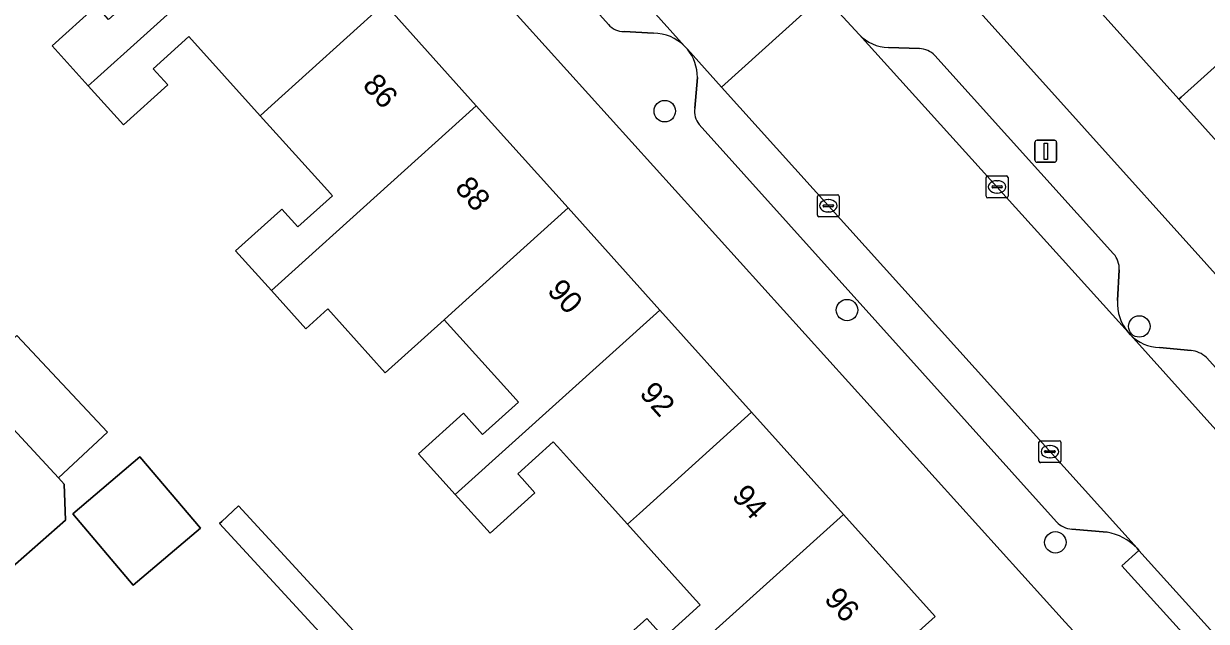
# Model space of a CAD drawing. Extents: x 158352 to 159489, y 383828 to 384603.
# Drawn here: x 159065.6 to 159119.5, y 384161.6 to 384188.9 of the extents above; entities that cross this region are included whole.
import ezdxf

# ---------------------------------------------------------------- set-up
doc = ezdxf.new("R2010")
doc.units = 0
for name, color, linetype in [('IMGEO_Boom', 7, 'Continuous'), ('IMGEO_Erf', 7, 'Continuous'), ('IMGEO_Kolk', 7, 'Continuous'), ('IMGEO_Lichtmast', 7, 'Continuous'), ('IMGEO_Pand', 7, 'Continuous'), ('IMGEO_Pand_nummerreeks', 7, 'Continuous'), ('IMGEO_Parkeervlak_open', 7, 'Continuous'), ('IMGEO_Rijbaan_lokaal_open', 7, 'Continuous'), ('IMGEO_Voetpad_open', 7, 'Continuous')]:
    doc.layers.add(name, color=color, linetype=linetype)

msp = doc.modelspace()

# ---------------------------------------------------------------- linework, layer by layer
at = {"layer": 'IMGEO_Boom'}
for centre in [(159094.793, 384184.872), (159103.098, 384175.812), (159116.411, 384175.067), (159112.588, 384165.235)]:
    msp.add_circle(centre, 0.489, dxfattribs=at)
at = {"layer": 'IMGEO_Erf'}
for points in [[(159113.036, 384161.604), (159076.521, 384202.062)], [(159094.761, 384160.899), (159096.408, 384162.384), (159096.192, 384162.624), (159093.094, 384166.059), (159090.452, 384168.989), (159089.906, 384169.594), (159089.707, 384169.814), (159088.094, 384168.359), (159088.293, 384168.139), (159088.881, 384167.487), (159086.84, 384165.647), (159085.252, 384167.408), (159083.578, 384169.264), (159085.625, 384171.111), (159086.252, 384170.416), (159086.492, 384170.15), (159088.127, 384171.625), (159087.887, 384171.891), (159084.744, 384175.375), (159082.063, 384172.957), (159079.442, 384175.863), (159078.439, 384174.959), (159076.871, 384176.698), (159075.241, 384178.505), (159077.287, 384180.35), (159077.351, 384180.407), (159078.077, 384179.602), (159079.65, 384181.022), (159079.422, 384181.275), (159076.366, 384184.664), (159073.116, 384188.268), (159071.492, 384186.803), (159072.155, 384186.068), (159070.134, 384184.246), (159068.532, 384186.022), (159066.889, 384187.844), (159068.905, 384189.662)], [(159082.024, 384189.769), (159086.206, 384185.117), (159090.388, 384180.465), (159094.569, 384175.813), (159098.751, 384171.161), (159102.932, 384166.51), (159107.108, 384161.864), (159104.888, 384159.863)], [(159065.276, 384174.66), (159069.402, 384170.25), (159067.181, 384168.179), (159067.429, 384167.886), (159067.497, 384166.251), (159049.259, 384150.207)], [(159089.225, 384150.106), (159074.513, 384166.093), (159074.61, 384166.182), (159075.381, 384166.892), (159095.074, 384145.493)], [(159091.913, 384159.917), (159093.973, 384161.774), (159094.545, 384161.139)]]:
    msp.add_lwpolyline(points, dxfattribs=at)
for points in [[(159118.218, 384185.42), (159114.046, 384190.065), (159109.874, 384194.71), (159105.427, 384199.662), (159102.401, 384196.937), (159105.763, 384193.159), (159127.643, 384168.82), (159130.677, 384171.547), (159126.561, 384176.13), (159122.39, 384180.775)], [(159070.577, 384163.288), (159067.824, 384166.538), (159070.887, 384169.134), (159073.641, 384165.884)]]:
    msp.add_lwpolyline(points, close=True, dxfattribs=at)
at = {"layer": 'IMGEO_Kolk'}
for p, q in [((159109.433, 384180.998), (159109.433, 384181.85)), ((159109.508, 384181.924), (159110.36, 384181.924)), ((159110.434, 384181.85), (159110.434, 384180.998)), ((159109.692, 384181.418), (159109.692, 384181.43)), ((159110.13, 384181.381), (159109.732, 384181.381)), ((159109.735, 384181.467), (159110.133, 384181.467)), ((159109.921, 384181.704), (159109.946, 384181.704)), ((159110.176, 384181.43), (159110.176, 384181.418)), ((159101.745, 384180.137), (159101.745, 384180.989)), ((159101.82, 384181.063), (159102.672, 384181.063)), ((159102.233, 384180.843), (159102.258, 384180.843)), ((159102.746, 384180.989), (159102.746, 384180.137)), ((159110.36, 384180.924), (159109.508, 384180.924)), ((159109.944, 384181.144), (159109.919, 384181.144)), ((159102.004, 384180.557), (159102.004, 384180.569)), ((159102.442, 384180.52), (159102.044, 384180.52)), ((159102.047, 384180.606), (159102.445, 384180.606)), ((159102.256, 384180.283), (159102.231, 384180.283)), ((159102.488, 384180.569), (159102.488, 384180.557)), ((159102.672, 384180.063), (159101.82, 384180.063)), ((159111.84, 384168.938), (159111.84, 384169.79)), ((159111.915, 384169.864), (159112.767, 384169.864)), ((159112.142, 384169.407), (159112.54, 384169.407)), ((159112.328, 384169.644), (159112.353, 384169.644)), ((159112.841, 384169.79), (159112.841, 384168.938)), ((159112.767, 384168.864), (159111.915, 384168.864)), ((159112.099, 384169.358), (159112.099, 384169.37)), ((159112.537, 384169.321), (159112.139, 384169.321)), ((159112.351, 384169.084), (159112.326, 384169.084)), ((159112.583, 384169.37), (159112.583, 384169.358))]:
    msp.add_line(p, q, dxfattribs=at)
for points in [[(159109.433, 384180.998), (159109.433, 384181.85)], [(159109.508, 384181.924), (159110.36, 384181.924)], [(159110.434, 384181.85), (159110.434, 384180.998)], [(159101.745, 384180.137), (159101.745, 384180.989)], [(159101.82, 384181.063), (159102.672, 384181.063)], [(159102.746, 384180.989), (159102.746, 384180.137)], [(159110.36, 384180.924), (159109.508, 384180.924)], [(159102.672, 384180.063), (159101.82, 384180.063)], [(159111.84, 384168.938), (159111.84, 384169.79)], [(159111.915, 384169.864), (159112.767, 384169.864)], [(159112.841, 384169.79), (159112.841, 384168.938)], [(159112.767, 384168.864), (159111.915, 384168.864)]]:
    msp.add_lwpolyline(points, dxfattribs=at)
for centre, radius, start, end in [((159109.51, 384181.848), 0.0765, 91.552, 178.448), ((159109.51, 384181.848), 0.0765, 91.552, 178.448), ((159110.358, 384181.848), 0.0765, 1.552, 88.448), ((159110.358, 384181.848), 0.0765, 1.552, 88.448), ((159109.732, 384181.427), 0.0403, 85.8775, 175.7526), ((159109.729, 384181.417), 0.0366, 178.938, 274.7102), ((159110.133, 384181.424), 0.043, 264.8664, 352.4533), ((159110.137, 384181.429), 0.0386, 1.7309, 96.639), ((159101.822, 384180.987), 0.0765, 91.552, 178.448), ((159101.822, 384180.987), 0.0765, 91.552, 178.448), ((159102.67, 384180.987), 0.0765, 1.552, 88.448), ((159102.67, 384180.987), 0.0765, 1.552, 88.448), ((159109.51, 384181), 0.0765, 181.552, 268.448), ((159109.51, 384181), 0.0765, 181.552, 268.448), ((159110.358, 384181), 0.0765, 271.552, 358.448), ((159110.358, 384181), 0.0765, 271.552, 358.448), ((159102.044, 384180.566), 0.0403, 85.8775, 175.7526), ((159102.041, 384180.556), 0.0366, 178.938, 274.7102), ((159102.445, 384180.563), 0.043, 264.8664, 352.4533), ((159102.449, 384180.568), 0.0386, 1.7309, 96.639), ((159101.822, 384180.139), 0.0765, 181.552, 268.448), ((159101.822, 384180.139), 0.0765, 181.552, 268.448), ((159102.67, 384180.139), 0.0765, 271.552, 358.448), ((159102.67, 384180.139), 0.0765, 271.552, 358.448), ((159111.917, 384169.788), 0.0765, 91.552, 178.448), ((159111.917, 384169.788), 0.0765, 91.552, 178.448), ((159112.139, 384169.367), 0.0403, 85.8775, 175.7526), ((159112.544, 384169.369), 0.0386, 1.7309, 96.639), ((159112.765, 384169.788), 0.0765, 1.552, 88.448), ((159112.765, 384169.788), 0.0765, 1.552, 88.448), ((159111.917, 384168.94), 0.0765, 181.552, 268.448), ((159111.917, 384168.94), 0.0765, 181.552, 268.448), ((159112.136, 384169.357), 0.0366, 178.938, 274.7102), ((159112.54, 384169.364), 0.043, 264.8664, 352.4533), ((159112.765, 384168.94), 0.0765, 271.552, 358.448), ((159112.765, 384168.94), 0.0765, 271.552, 358.448)]:
    msp.add_arc(centre, radius, start, end, dxfattribs=at)
for centre, major_axis, ratio, start_param, end_param in [((159109.92, 384181.424), (-0.387, 0.002), 0.722429, 4.712389, 7.853982), ((159109.945, 384181.424), (-0.39, 0.002), 0.717154, 1.570796, 4.712389), ((159102.232, 384180.563), (-0.387, 0.002), 0.722429, 4.712389, 7.853982), ((159102.257, 384180.563), (-0.39, 0.002), 0.717154, 1.570796, 4.712389), ((159112.327, 384169.364), (-0.387, 0.002), 0.722429, 4.712389, 7.853982), ((159112.352, 384169.364), (-0.39, 0.002), 0.717154, 1.570796, 4.712389)]:
    msp.add_ellipse(centre, major_axis=major_axis, ratio=ratio, start_param=start_param, end_param=end_param, dxfattribs=at)
at = {"layer": 'IMGEO_Lichtmast'}
for p, q in [((159111.656, 384182.644), (159111.656, 384183.444)), ((159111.656, 384183.444), (159111.656, 384182.644)), ((159111.756, 384183.544), (159112.546, 384183.544)), ((159112.546, 384183.544), (159111.756, 384183.544)), ((159112.646, 384183.444), (159112.646, 384182.644)), ((159112.646, 384182.644), (159112.646, 384183.444)), ((159112.546, 384182.544), (159111.756, 384182.544)), ((159111.756, 384182.544), (159112.546, 384182.544))]:
    msp.add_line(p, q, dxfattribs=at)
msp.add_lwpolyline([(159112.076, 384183.419), (159112.226, 384183.419), (159112.226, 384182.669), (159112.076, 384182.669), (159112.076, 384183.419)], dxfattribs=at)
for centre, start, end in [((159111.756, 384183.444), 90, 180), ((159111.756, 384183.444), 90, 180), ((159112.546, 384183.444), 0, 90), ((159112.546, 384183.444), 360, 90), ((159111.756, 384182.644), 180, 270), ((159111.756, 384182.644), 180, 270), ((159112.546, 384182.644), 270, 0), ((159112.546, 384182.644), 270, 0)]:
    msp.add_arc(centre, 0.1, start, end, dxfattribs=at)
at = {"layer": 'IMGEO_Pand'}
for points in [[(159068.532, 384186.022), (159068.798, 384186.262), (159077.843, 384194.42), (159073.459, 384199.298), (159069.747, 384195.95), (159067.776, 384194.172), (159071.081, 384190.508), (159069.46, 384189.046), (159068.905, 384189.662), (159066.889, 384187.844)], [(159119.629, 384195.09), (159114.144, 384190.153), (159114.046, 384190.065), (159118.218, 384185.42), (159118.32, 384185.512), (159127.443, 384193.723), (159125.734, 384195.622), (159123.666, 384193.761), (159124.243, 384193.119), (159122.683, 384191.714), (159120.038, 384194.654), (159119.742, 384194.982)], [(159068.532, 384186.022), (159070.134, 384184.246), (159072.155, 384186.068), (159071.492, 384186.803), (159073.116, 384188.268), (159076.366, 384184.664), (159076.883, 384185.131), (159082.024, 384189.769), (159077.843, 384194.42), (159068.798, 384186.262)], [(159122.39, 384180.775), (159122.497, 384180.871), (159127.997, 384185.821), (159124.654, 384189.536), (159126.199, 384190.926), (159126.841, 384190.213), (159128.919, 384192.083), (159127.443, 384193.723), (159118.32, 384185.512), (159118.218, 384185.42)], [(159086.206, 384185.117), (159082.024, 384189.769), (159076.883, 384185.131), (159076.366, 384184.664), (159079.422, 384181.275), (159079.65, 384181.022), (159078.077, 384179.602), (159077.351, 384180.407), (159077.287, 384180.35), (159075.241, 384178.505), (159076.871, 384176.698), (159077.176, 384176.973)], [(159090.388, 384180.465), (159086.206, 384185.117), (159077.176, 384176.973), (159076.871, 384176.698), (159078.439, 384174.959), (159079.442, 384175.863), (159082.063, 384172.957), (159084.744, 384175.375), (159085.262, 384175.842)], [(159094.569, 384175.813), (159090.388, 384180.465), (159085.262, 384175.842), (159084.744, 384175.375), (159087.887, 384171.891), (159088.127, 384171.625), (159086.492, 384170.15), (159086.252, 384170.416), (159085.625, 384171.111), (159083.578, 384169.264), (159085.252, 384167.408), (159085.556, 384167.683)], [(159098.751, 384171.161), (159094.569, 384175.813), (159085.556, 384167.683), (159085.252, 384167.408), (159086.84, 384165.647), (159088.881, 384167.487), (159088.293, 384168.139), (159088.094, 384168.359), (159089.707, 384169.814), (159089.906, 384169.594), (159090.452, 384168.989), (159093.094, 384166.059), (159093.64, 384166.552)], [(159065.276, 384174.66), (159063.395, 384172.962), (159063.027, 384172.63), (159067.181, 384168.179), (159069.402, 384170.25)], [(159102.932, 384166.51), (159098.751, 384171.161), (159093.64, 384166.552), (159093.094, 384166.059), (159096.192, 384162.624), (159096.408, 384162.384), (159094.761, 384160.899), (159094.545, 384161.139), (159093.973, 384161.774), (159091.913, 384159.917), (159089.711, 384157.932), (159091.375, 384156.086), (159093.577, 384158.072), (159093.933, 384158.393)], [(159070.577, 384163.288), (159073.641, 384165.884), (159070.887, 384169.134), (159067.824, 384166.538)], [(159102.932, 384166.51), (159093.933, 384158.393), (159093.577, 384158.072), (159091.375, 384156.086), (159091.553, 384155.889), (159091.887, 384155.519), (159092.882, 384154.415), (159095.084, 384156.401), (159097.165, 384158.278), (159096.597, 384158.908), (159098.398, 384160.513), (159101.091, 384157.513), (159098.267, 384154.967), (159100.69, 384152.28), (159106.776, 384157.769), (159104.888, 384159.863), (159107.108, 384161.864)]]:
    msp.add_lwpolyline(points, close=True, dxfattribs=at)
at = {"layer": 'IMGEO_Parkeervlak_open'}
for points in [[(159095.7, 384187.827), (159094.094, 384189.61), (159045.427, 384243.808), (159043.906, 384245.502)], [(159044.469, 384241.962), (159084.889, 384197.015), (159092.228, 384188.816)], [(159092.94, 384188.5), (159094.284, 384188.42)], [(159103.647, 384188.361), (159115.905, 384174.803)], [(159106.391, 384187.72), (159104.982, 384187.774)], [(159116.308, 384164.973), (159097.375, 384185.97), (159095.823, 384187.691)], [(159115.243, 384178.369), (159107.098, 384187.409)], [(159096.279, 384186.407), (159096.171, 384185.005)], [(159096.363, 384184.27), (159112.637, 384166.163)], [(159115.424, 384176.248), (159115.501, 384177.65)], [(159116.013, 384174.683), (159129.144, 384160.063)], [(159118.77, 384173.973), (159117.337, 384174.101)], [(159128.465, 384163.673), (159119.466, 384173.656)], [(159113.341, 384165.837), (159114.943, 384165.696)]]:
    msp.add_lwpolyline(points, dxfattribs=at)
for centre, radius, start, end in [((159092.913, 384189.4), 0.9, 220.4253, 271.7095), ((159094.279, 384186.422), 1.998, 44.6868, 89.8668), ((159105.008, 384189.644), 1.87, 223.3199, 269.2099), ((159106.346, 384186.66), 1.061, 44.9196, 87.5923), ((159094.283, 384186.421), 1.996, 359.5941, 39.5099), ((159096.991, 384184.827), 0.84, 167.7426, 221.5373), ((159114.469, 384177.685), 1.033, 358.0353, 41.4439), ((159117.374, 384176.094), 1.956, 175.4986, 221.3237), ((159117.4, 384176.041), 1.941, 224.4006, 268.1411), ((159118.651, 384172.789), 1.19, 46.7711, 84.2542), ((159113.416, 384166.921), 1.087, 224.2399, 266.0654), ((159114.504, 384163.218), 2.517, 44.2188, 79.9635)]:
    msp.add_arc(centre, radius, start, end, dxfattribs=at)
at = {"layer": 'IMGEO_Rijbaan_lokaal_open'}
for points in [[(159095.7, 384187.827), (159095.762, 384187.759), (159095.823, 384187.691), (159097.375, 384185.97), (159102.012, 384190.158), (159100.784, 384191.507), (159098.723, 384193.79), (159094.094, 384189.61)], [(159123.06, 384157.482), (159123.264, 384157.258), (159164.461, 384111.685), (159168.92, 384115.717), (159152.77, 384133.76), (159147.919, 384139.166), (159138.144, 384150.063), (159137.681, 384150.579), (159137.275, 384151.031), (159129.243, 384159.954), (159129.144, 384160.063), (159116.013, 384174.683), (159115.905, 384174.803), (159103.647, 384188.361), (159102.012, 384190.158), (159097.375, 384185.97), (159116.308, 384164.973), (159116.392, 384164.857)]]:
    msp.add_lwpolyline(points, close=True, dxfattribs=at)
at = {"layer": 'IMGEO_Voetpad_open'}
for points in [[(158983.624, 384305.06), (159000, 384286.89), (159003.905, 384282.542), (159004.891, 384281.445), (159004.922, 384281.411), (159021.88, 384262.61), (159022.835, 384261.552), (159033.255, 384250), (159039.799, 384242.749), (159040.731, 384241.717), (159057.558, 384223.073), (159058.694, 384221.815), (159075.615, 384203.066), (159076.521, 384202.062), (159113.036, 384161.604), (159114.903, 384159.584), (159116.049, 384158.327), (159118.955, 384160.473), (159115.621, 384164.16), (159116.392, 384164.857), (159116.308, 384164.973)], [(159092.228, 384188.816), (159084.889, 384197.015), (159044.469, 384241.962)], [(159105.763, 384193.159), (159102.401, 384196.937), (159100.193, 384199.486), (159099.129, 384200.695), (159096.36, 384197.962), (159099.382, 384194.613), (159098.61, 384193.916), (159098.723, 384193.79), (159100.784, 384191.507), (159102.012, 384190.158), (159103.647, 384188.361)], [(159149.672, 384140.728), (159151.688, 384142.548), (159151.017, 384143.292), (159150.8, 384143.093), (159150.455, 384143.468), (159131.654, 384164.363), (159128.785, 384167.551), (159128.116, 384168.294), (159127.643, 384168.82), (159105.763, 384193.159)], [(159094.284, 384188.42), (159092.94, 384188.5)], [(159095.823, 384187.691), (159095.762, 384187.759), (159095.7, 384187.827)], [(159104.982, 384187.774), (159106.391, 384187.72)], [(159107.098, 384187.409), (159115.243, 384178.369)], [(159096.171, 384185.005), (159096.279, 384186.407)], [(159112.637, 384166.163), (159096.363, 384184.27)], [(159115.501, 384177.65), (159115.424, 384176.248)], [(159115.905, 384174.803), (159116.013, 384174.683)], [(159117.337, 384174.101), (159118.77, 384173.973)], [(159119.466, 384173.656), (159128.465, 384163.673)], [(159049.259, 384150.207), (159067.497, 384166.251), (159067.429, 384167.886), (159067.181, 384168.179), (159063.027, 384172.63)], [(159114.943, 384165.696), (159113.341, 384165.837)]]:
    msp.add_lwpolyline(points, dxfattribs=at)
for points in [[(159089.225, 384150.106), (159089.322, 384150.194), (159090.884, 384148.451), (159094.209, 384144.717), (159095.074, 384145.493), (159075.381, 384166.892), (159074.61, 384166.182), (159074.513, 384166.093)], [(159123.06, 384157.482), (159116.392, 384164.857), (159115.621, 384164.16), (159118.955, 384160.473), (159122.289, 384156.785)]]:
    msp.add_lwpolyline(points, close=True, dxfattribs=at)
for centre, radius, start, end in [((159092.913, 384189.4), 0.9, 220.4253, 271.7095), ((159094.279, 384186.422), 1.998, 44.6868, 89.8668), ((159105.008, 384189.644), 1.87, 223.3199, 269.2099), ((159106.346, 384186.66), 1.061, 44.9196, 87.5923), ((159094.283, 384186.421), 1.996, 359.5941, 39.5099), ((159096.991, 384184.827), 0.84, 167.7426, 221.5373), ((159114.469, 384177.685), 1.033, 358.0353, 41.4439), ((159117.374, 384176.094), 1.956, 175.4986, 221.3237), ((159117.4, 384176.041), 1.941, 224.4006, 268.1411), ((159118.651, 384172.789), 1.19, 46.7711, 84.2542), ((159113.416, 384166.921), 1.087, 224.2399, 266.0654), ((159114.504, 384163.218), 2.517, 44.2188, 79.9635)]:
    msp.add_arc(centre, radius, start, end, dxfattribs=at)

# ---------------------------------------------------------------- texts
at = {"layer": 'IMGEO_Pand_nummerreeks'}
for s, p in [('86', (159080.983, 384186.021)), ('88', (159085.191, 384181.34)), ('90', (159089.397, 384176.661)), ('92', (159093.599, 384171.985)), ('94', (159097.807, 384167.304)), ('96', (159102.013, 384162.625))]:
    msp.add_text(s, height=1, rotation=311.9518, dxfattribs=at).set_placement(p)

doc.saveas('drawing.dxf')
